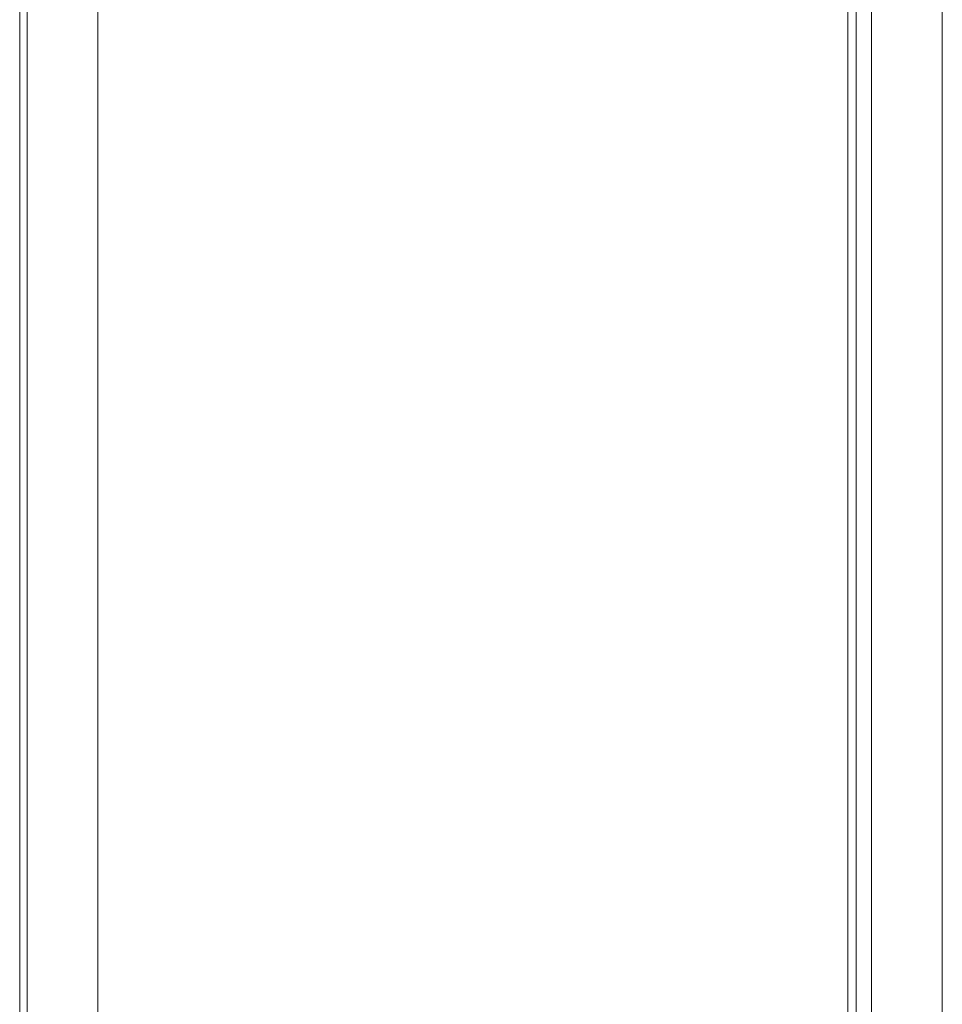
# Model space of a CAD drawing. Header units: inches. Extents: x 424 to 2043, y -237 to 445.
# Tile 730 of 965: x 861.004 to 861.706, y 212.847 to 213.597. Entities that reach past the tile are written whole.
import ezdxf

# ---------------------------------------------------------------- set-up
doc = ezdxf.new("R2010")
doc.units = ezdxf.units.IN
doc.header["$MEASUREMENT"] = 0
doc.layers.add('A-DOOR', color=31, linetype='Continuous', lineweight=9)

# ---------------------------------------------------------------- blocks, each defined once
blk = doc.blocks.new('5-panel_Bi-fold_external_door_10806 - Type 1-239811-Section 1')
at = {"layer": 'A-DOOR'}
for p, q in [((-115.88302, -2.95), (-115.88302, -0.189)), ((-115.87738, -2.95), (-115.87738, -0.189)), ((-115.8234, -2.95), (-115.8234, -0.189)), ((-115.23446, -0.189), (-115.23446, -2.95)), ((-115.25252, -0.27557), (-115.25252, -2.83393)), ((-115.24596, -0.27429), (-115.24596, -2.83521)), ((-115.18048, -0.287), (-115.18048, -2.852))]:
    blk.add_line(p, q, dxfattribs=at)

msp = doc.modelspace()

# ---------------------------------------------------------------- block references
at = {"layer": 'A-DOOR'}
msp.add_blockref('5-panel_Bi-fold_external_door_10806 - Type 1-239811-Section 1', (976.88654, 215.09721), dxfattribs=at)

doc.saveas('drawing.dxf')
